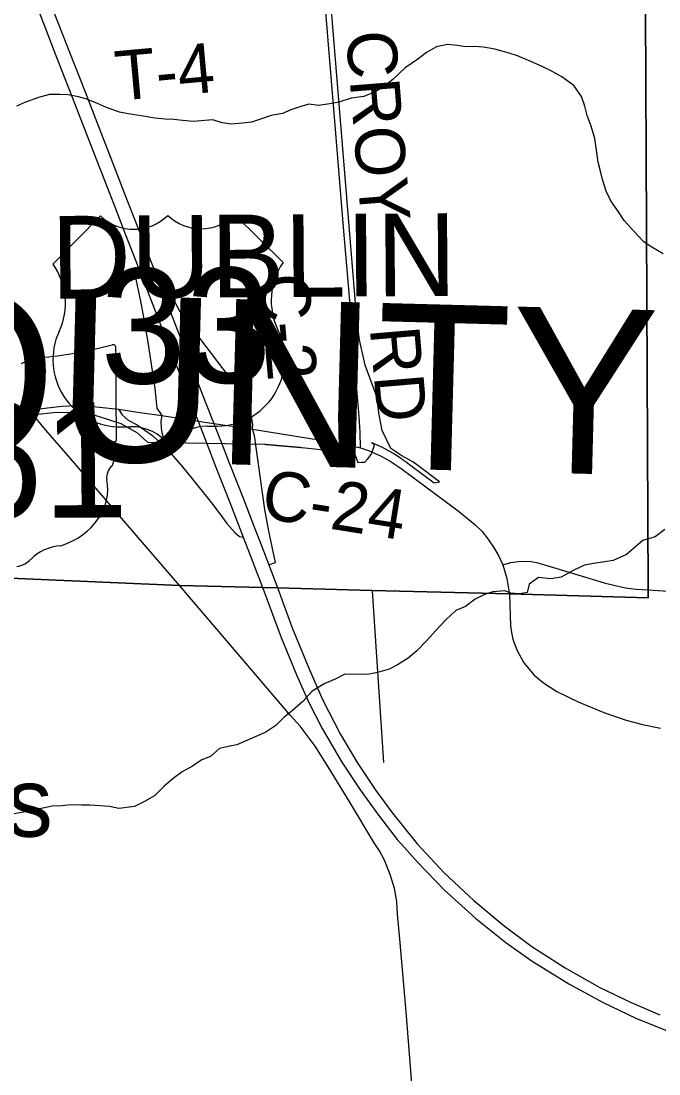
# Model space of a CAD drawing. Extents: x 114843 to 284848, y 317643 to 566895.
# Drawn here: x 154590 to 158450, y 436771 to 443138 of the extents above; entities that cross this region are included whole.
import ezdxf

# ---------------------------------------------------------------- set-up
doc = ezdxf.new("R2010")
doc.units = 0
for name, color, linetype in [('GM_X_City_Street', 7, 'Continuous'), ('GM_X_Corporation', 7, 'Continuous'), ('GM_X_Corporation_Text', 7, 'Continuous'), ('GM_X_County', 7, 'Continuous'), ('GM_X_County_Road', 7, 'Continuous'), ('GM_X_County_Road_Text', 7, 'Continuous'), ('GM_X_County_Text', 7, 'Continuous'), ('GM_X_Interchange_Ramps', 7, 'Continuous'), ('GM_X_Minor_River', 7, 'Continuous'), ('GM_X_State_Route', 7, 'Continuous'), ('GM_X_State_Shield', 7, 'Continuous'), ('GM_X_Township', 7, 'Continuous'), ('GM_X_Township_Road_Text', 7, 'Continuous'), ('GM_X_Unincorporated_Text', 7, 'Continuous'), ('GM_X_US_Location', 7, 'Continuous'), ('GM_X_US_Route', 7, 'Continuous'), ('GM_X_US_Shield', 7, 'Continuous')]:
    doc.layers.add(name, color=color, linetype=linetype)

msp = doc.modelspace()

# ---------------------------------------------------------------- linework, layer by layer
at = {"layer": 'GM_X_City_Street'}
msp.add_line((156785, 438653.9), (156716, 439691.4), dxfattribs=at)
for points in [[(156883.1, 437564.3), (156868.1, 437736.9), (156864.1, 437814.4), (156850.1, 437891.8), (156824.2, 437975.8), (156789.9, 438063.2), (156759.2, 438120.3), (156726.6, 438169.1), (156578.5, 438413.8), (156448.9, 438628.5), (156368.8, 438752.6), (156278.6, 438873.3), (156219.2, 438940.3), (155973.3, 439225.7), (155551.6, 439722.5)], [(158385, 439698.1), (158506, 439689.8)], [(157545.9, 439670.5), (157551.6, 439479.9), (157556.7, 439440.6), (157565.3, 439400.2), (157575, 439371.7), (157591.8, 439331.8), (157631.4, 439257.5), (157695.3, 439181.6), (157750.7, 439135.1), (157832.3, 439083.6), (157961.2, 439020.3), (158115.3, 438955.4), (158252, 438910.3), (158349.4, 438884.1), (158458.9, 438861.5)], [(157081.6, 435078.9), (157054.7, 435450.2), (157039.9, 435633.7), (157001, 436127.1), (156919.5, 437145.9), (156883.1, 437564.3)]]:
    msp.add_lwpolyline(points, dxfattribs=at)
at = {"layer": 'GM_X_Corporation'}
msp.add_lwpolyline([(154567.2, 440721.8), (154657, 440757.3), (154805, 440772.9), (154906.7, 440770.7), (155017.1, 440759.9), (155095.7, 440737.2), (155194.7, 440703.1), (155290.9, 440648.6), (155355.2, 440590.9), (156063.4, 440578.5), (156068.1, 440578.1), (156072.1, 440577.7), (156076.1, 440577.4), (156080, 440577), (156084.1, 440576.7), (156088, 440576.4), (156091.9, 440576), (156094.5, 440575.8), (156095.9, 440575.7), (156099.9, 440575.3), (156100.9, 440575.2), (156103.8, 440575), (156107.8, 440574.7), (156109.1, 440574.5), (156111.7, 440574.3), (156114, 440574.1), (156115.8, 440574), (156119.6, 440573.6), (156120, 440573.6), (156123.7, 440573.3), (156124, 440573.3), (156127.7, 440573), (156130.4, 440572.7), (156131.6, 440572.6), (156135.5, 440572.3), (156135.9, 440572.2), (156139.5, 440571.9), (156139.9, 440571.9), (156143.4, 440571.6), (156143.8, 440571.6), (156147.4, 440571.3), (156149.5, 440571.1), (156151.4, 440570.9), (156155.3, 440570.6), (156159.3, 440570.2), (156159.8, 440570.2), (156160.7, 440570.1), (156163.2, 440569.9), (156165.3, 440569.7), (156167.1, 440569.6), (156171.2, 440569.2), (156171.8, 440569.2), (156172.5, 440569.1), (156175.1, 440568.9), (156177.4, 440568.7), (156179, 440568.5), (156183, 440568.2), (156183.6, 440568.2), (156186.9, 440567.9), (156187.5, 440567.8), (156190.9, 440567.5), (156195, 440567.2), (156198.8, 440566.8), (156202.9, 440566.5), (156206.7, 440566.2), (156210.6, 440565.8), (156214.6, 440565.5), (156218.7, 440565.1), (156219.4, 440565.1), (156222.7, 440564.8), (156226.5, 440564.5), (156227.3, 440564.4), (156230.4, 440564.1), (156231.2, 440564.1), (156234.4, 440563.8), (156238.3, 440563.5), (156242.2, 440563.1), (156246.4, 440562.8), (156250.2, 440562.4), (156251, 440562.4), (156254.1, 440562.1), (156258.1, 440561.8), (156260.8, 440561.5), (156262, 440561.4), (156266, 440561.1), (156270.1, 440560.7), (156270.9, 440560.7), (156274, 440560.4), (156278, 440560.1), (156281.9, 440559.7), (156282.6, 440559.7), (156285.8, 440559.4), (156288.3, 440559.2), (156479.6, 440538.3), (156591.2, 440516.8), (156594.7, 440516), (156611.1, 440512.1), (156627.6, 440467.5), (156650, 440469.3), (156652.7, 440469.5), (156670, 440470.8), (156687.8, 440490), (156707.9, 440516.2), (156713.9, 440532.1), (156718.2, 440543.5), (156719.8, 440548), (156729, 440572.5), (156710.6, 440588.4), (156749.6, 440572.2), (156775.5, 440560.1), (156811.1, 440541.7), (156845.9, 440521.6), (156879.6, 440499.9), (156879.8, 440499.8), (156879.8, 440499.8), (156880.5, 440499.3), (156881.3, 440498.7), (156881.4, 440498.6), (156881.4, 440498.6), (156881.7, 440498.4), (156882.1, 440498.1), (156882.9, 440497.6), (156883.7, 440497), (156884.5, 440496.4), (156885.3, 440495.8), (156886.1, 440495.2), (156887, 440494.6), (156887.8, 440494.1), (156888.6, 440493.5), (156889, 440493.1), (156889.4, 440492.9), (156890.2, 440492.3), (156890.3, 440492.2), (156890.6, 440492.1), (156890.8, 440491.9), (156891, 440491.7), (156891.8, 440491.1), (156892.6, 440490.6), (156892.8, 440490.4), (156893.4, 440490), (156893.9, 440489.7), (156893.9, 440489.6), (156894.3, 440489.4), (156895.1, 440488.8), (156895.9, 440488.2), (156896.7, 440487.6), (156897, 440487.4), (156897.2, 440487.3), (156897.4, 440487.2), (156897.5, 440487.1), (156898.3, 440486.5), (156898.4, 440486.4), (156898.4, 440486.4), (156899.1, 440485.9), (156899.9, 440485.3), (156900.8, 440484.7), (156901.6, 440484.1), (156902.4, 440483.6), (156902.6, 440483.4), (156903.2, 440483), (156903.4, 440482.9), (156903.5, 440482.7), (156904, 440482.4), (156904.8, 440481.8), (156905.6, 440481.2), (156906.4, 440480.6), (156907.3, 440480.1), (156908.1, 440479.5), (156908.9, 440478.9), (156919.2, 440471.5), (156921.9, 440469.5), (156947.6, 440451), (157090.1, 440344.3), (157116.1, 440349.8), (157122.5, 440350.6), (156990.6, 440449.3), (156961.2, 440471.2), (156894.5, 440507.7), (156827.4, 440553.7), (156774, 440662.2), (156757.1, 440756.3), (156742.2, 440866), (156672.6, 441056.2), (156637.8, 441209.4), (156620.4, 441349), (156615.9, 441402.7), (156615.5, 441406.8), (156410, 443914.1)], dxfattribs=at)
at = {"layer": 'GM_X_County'}
for points in [[(158404.1, 452870.8), (158333.6, 448459.5), (158349.6, 446685.9), (158353.3, 446271.9), (158383.8, 439701), (158384, 439649.9), (157544.7, 439673.3), (156714.8, 439694.2), (156141.6, 439709.5), (156052.6, 439711.8), (155550.4, 439725.3), (152473.5, 439858.4), (151137.9, 439881.9), (148176.9, 439982.7), (147260.1, 440013.6), (140707.4, 440166.3)], [(146657.9, 418021.9), (146961.8, 422359.1), (147068.3, 424330), (147185.7, 425924.8), (147234.5, 426587.1), (147381.4, 428076.8), (147386.3, 428151.2), (148147.7, 439229.9), (148176.9, 439982.7), (151137.9, 439881.9), (152473.5, 439858.4), (155550.4, 439725.3), (156052.6, 439711.8), (156141.6, 439709.5), (156714.8, 439694.2), (157544.7, 439673.3), (158384, 439649.9), (158383.8, 439701), (158353.3, 446271.9), (158349.6, 446685.9), (158333.6, 448459.5), (158404.1, 452870.8)]]:
    msp.add_lwpolyline(points, dxfattribs=at)
at = {"layer": 'GM_X_County_Road'}
for p, q in [((154678, 440740.6), (154646, 440784)), ((156643.5, 440555.9), (156692.2, 440541.5))]:
    msp.add_line(p, q, dxfattribs=at)
for points in [[(156643.5, 440555.9), (156641.6, 440651.1), (156634.9, 440743.7), (156613.1, 441011), (156574.5, 441494.9), (156542.3, 441866.2), (156490.5, 442507.3), (156426.2, 443290.8)], [(155178.7, 440789.7), (155308.8, 440771.5), (155441.1, 440752.7), (155661, 440718.4), (155756.8, 440704.1), (155990.5, 440669.5), (156341.4, 440612.9)], [(155551.6, 439722.5), (155174, 440159.8), (154888.4, 440492.2), (154740.2, 440664.4), (154684.4, 440732), (154678, 440740.6)], [(156341.4, 440612.9), (156441.7, 440596.7), (156564.4, 440575.9), (156643.5, 440555.9)], [(156692.2, 440541.5), (156768.8, 440506.9), (156824, 440477), (156890.8, 440431.5), (157030.5, 440327.6), (157234.1, 440175), (157335, 440094.2), (157380.6, 440051.3), (157413.9, 440007.3), (157453, 439950.8), (157479.9, 439902.6), (157504.4, 439850.1)], [(157504.4, 439850.1), (157553.2, 439863.3), (157598.7, 439870.2), (157634.2, 439871.4), (157676.5, 439869.4), (157707.8, 439863.9), (157751.1, 439851.9), (157958, 439789.8), (158119, 439741), (158176.4, 439726.2), (158247.9, 439710.2), (158312.8, 439701.8), (158385, 439698.1)], [(157504.4, 439850.1), (157528.3, 439766), (157545.9, 439670.5)]]:
    msp.add_lwpolyline(points, dxfattribs=at)
at = {"layer": 'GM_X_Interchange_Ramps'}
for points in [[(155318.1, 441599.3), (155281.8, 441584.9), (155311.3, 441452.9), (155333.1, 441335.4), (155356.8, 441195.2), (155398.7, 440915.7), (155412.3, 440797.7), (155441.1, 440752.7)], [(155990.5, 440669.5), (155991.8, 440700.2), (155982.2, 440751.5), (155972.5, 440792.7), (155960.9, 440827.7), (155943.6, 440859.8), (155921.5, 440891), (155671.6, 441219.3), (155594, 441322.1), (155548, 441388.2), (155501.9, 441471.3), (155464.6, 441455.3)], [(155441.1, 440752.7), (155436.6, 440719.1), (155436.9, 440676.4), (155440.9, 440648.9), (155449.7, 440621.5), (155461.4, 440591.1)], [(156013.3, 440558.3), (156003.1, 440631.6), (155990.5, 440669.5)], [(155461.4, 440591.1), (155466.1, 440578.9), (155451.9, 440568.9)], [(156088.6, 439849.6), (156130, 439863.2), (156088.8, 440053.6), (156065.1, 440184.3), (156039.1, 440372), (156013.3, 440558.3)]]:
    msp.add_lwpolyline(points, dxfattribs=at)
at = {"layer": 'GM_X_Minor_River'}
for points in [[(158353.9, 441806.2), (158298.4, 441866.2), (158239.8, 441931.9), (158201.3, 441989.7), (158158.7, 442049.5), (158130.2, 442109.5), (158107.5, 442179.5), (158095.1, 442229.5), (158082.6, 442283.6), (158069.8, 442371.7), (158061.3, 442427.8), (158038.7, 442501.8), (158016.1, 442565.8), (158001.6, 442623.9), (157981.1, 442681.9), (157934.4, 442747.7), (157861.9, 442801.2), (157789.5, 442840.6), (157725.2, 442870.2), (157675, 442893.8), (157594.6, 442927.2), (157542.5, 442942.8), (157456.2, 442968.1), (157388, 442979.5), (157331.9, 442983), (157279.9, 442982.6), (157229.8, 442990.1), (157169.7, 442995.6), (157103.8, 442981), (157044, 442948.4), (156990.3, 442907.8), (156914.8, 442854.9), (156839.3, 442784.1), (156783.7, 442739.4), (156731.9, 442708.9), (156664.1, 442682.2), (156588.1, 442671.5), (156512.3, 442646.8), (156458.3, 442636.3), (156390.4, 442627.7), (156332.2, 442635.2), (156282.3, 442620.7), (156222.5, 442600.1), (156172.6, 442577.6), (156102.7, 442567), (156038.8, 442544.3), (155985, 442525.8), (155929, 442519.3), (155863, 442514.7), (155806.9, 442522.2), (155750.7, 442539.8), (155630.7, 442530.7), (155566.6, 442536.2), (155514.5, 442541.8), (155462.4, 442543.3), (155400.3, 442550.8), (155316.2, 442564.1), (155238, 442577.5), (155185.9, 442587.1), (155107.6, 442614.5), (155053.3, 442638.1), (154987, 442665.6), (154936.9, 442679.2), (154874.7, 442690.7), (154824.7, 442694.3), (154762.6, 442693.7), (154694.7, 442675.1), (154617, 442646.4), (154563.1, 442623.8)], [(158353.9, 441806.2), (158405.7, 441773.2), (158474.4, 441732)], [(158484.9, 440063.8), (158426.7, 440018), (158352.2, 439995.5)], [(158352.2, 439995.5), (158252.5, 439912.4), (158171.7, 439875.1), (158121.8, 439866.6), (158053.8, 439858), (157999.8, 439847.5), (157934.1, 439816.8), (157858.4, 439774), (157796.4, 439765.4), (157720.3, 439772.7), (157664.6, 439732.1), (157653, 439682.3), (157608, 439674.7), (157552.8, 439678.7), (157517.9, 439691.5), (157443.9, 439686.6), (157394.2, 439669.9)], [(157394.2, 439669.9), (157338.4, 439641.7), (157280.2, 439597.9), (157220, 439572.2), (157159.7, 439516.5), (157097.3, 439450.7), (157045, 439390.9), (156984.6, 439329.1), (156932.3, 439285.3), (156868.1, 439245.6), (156817.9, 439217.8), (156745.8, 439198.2), (156685.8, 439186.6), (156549.7, 439187.4), (156489.6, 439157.7), (156427.4, 439132), (156351.2, 439086.4), (156294.8, 439022.6), (156232.5, 438968.8), (156182.2, 438929.1), (156131.9, 438877.2), (156071.7, 438837.5), (156021.6, 438815.8), (155955.4, 438786.1), (155895.3, 438760.4), (155843.2, 438750.7), (155791.1, 438739), (155736.9, 438691.3), (155684.7, 438669.5), (155626.5, 438631.8), (155564.3, 438598.1), (155510.1, 438558.3), (155453.8, 438508.6), (155397.5, 438452.8), (155337.3, 438419.1), (155277.1, 438387.4), (155181, 438375.9), (155125.1, 438388.3), (155071.1, 438392.7), (155007.1, 438395.1), (154955.1, 438395.4), (154895.1, 438397.8), (154837.1, 438392.2), (154779.1, 438390.5), (154721, 438378.9), (154660.9, 438365.2), (154594.9, 438351.6), (154524.8, 438340)]]:
    msp.add_lwpolyline(points, dxfattribs=at)
at = {"layer": 'GM_X_State_Route'}
for points in [[(154392.1, 440683.3), (154451.5, 440709.8), (154567.4, 440762.5), (154646, 440784)], [(154646, 440784), (154749.3, 440798.4), (154839.3, 440808.6), (154926.6, 440812.3), (155025.5, 440807.5), (155178.7, 440789.7)], [(155178.7, 440789.7), (155201.8, 440756), (155237.3, 440725)], [(155237.3, 440725), (155291.6, 440696.7), (155385.1, 440630.5), (155451.9, 440568.9), (155498.8, 440521.4), (155567.2, 440441.6), (155618.5, 440378.1), (155742.6, 440223.5), (155793.6, 440158), (155835.2, 440100), (155883.3, 440044), (155911.6, 440021.6), (155934, 440016)], [(155934, 440016), (155975.5, 439907.6), (156007.8, 439823.2), (156053.8, 439709)], [(156053.8, 439709), (156163.9, 439410), (156256.7, 439184.4), (156328.8, 439021.2), (156412.7, 438859.7), (156530.6, 438656.3), (156641.6, 438488.2), (156751.9, 438335.2), (156866.5, 438187.8), (156908.1, 438141.2)], [(156908.1, 438141.2), (156987.9, 438052), (157151.2, 437882.9), (157341.2, 437711.7), (157524.1, 437564.8), (157682.4, 437452.4), (157903.5, 437315.1), (158111.6, 437201.9), (158309.1, 437108.4), (158519.3, 437024.2), (158824.6, 436925.6), (159054.4, 436868.2), (159297.9, 436823.6), (159539, 436796.4), (159718.6, 436785), (159986.1, 436782.3), (160418.1, 436779.1)]]:
    msp.add_lwpolyline(points, dxfattribs=at)
at = {"layer": 'GM_X_State_Shield'}
for p, q in [((155167.6, 440610), (155163.7, 441162.8)), ((155167.5, 440610.2), (155167.6, 440610))]:
    msp.add_line(p, q, dxfattribs=at)
for centre, major_axis, ratio, start_param, end_param in [((154533.6, 442572.7), (1845.5, 13.3), 0.800001, 4.814396, 5.04237), ((155144.3, 441164.9), (19.4, 0.1), 0.8, 6.141152, 7.989035), ((154781.7, 440811.1), (371.3, 2.7), 0.8, 1.699011, 2.107814), ((155163.5, 440569.4), (30, 0.2), 0.8, 1.883978, 3.671073), ((155147, 440607.8), (20.7, 0.1), 0.8, 5.05454, 6.418171), ((154973.2, 440498.2), (180, 1.3), 0.8, 5.934695, 6.695948), ((155238.7, 440379.2), (130.9, 0.9), 0.8, 2.387724, 3.262537), ((154653.3, 440304.7), (461.6, 3.3), 0.8, 5.101753, 6.440018), ((154851.8, 439762.8), (252.8, 1.8), 0.8, 1.647645, 2.488433), ((154530.1, 439954.8), (149.1, 1.1), 0.8, 4.937069, 5.64225)]:
    msp.add_ellipse(centre, major_axis=major_axis, ratio=ratio, start_param=start_param, end_param=end_param, dxfattribs=at)
at = {"layer": 'GM_X_Township'}
for points in [[(158404.1, 452870.8), (158333.6, 448459.5), (158349.6, 446685.9), (158353.3, 446271.9), (158383.8, 439701), (158384, 439649.9), (157544.7, 439673.3), (156714.8, 439694.2), (156141.6, 439709.5), (156052.6, 439711.8), (155550.4, 439725.3), (152473.5, 439858.4), (151137.9, 439881.9), (148176.9, 439982.7), (147260.1, 440013.6), (140707.4, 440166.3)], [(147386.3, 428151.2), (148147.7, 439229.9), (148176.9, 439982.7), (151137.9, 439881.9), (152473.5, 439858.4), (155550.4, 439725.3), (156052.6, 439711.8), (156141.6, 439709.5), (156714.8, 439694.2), (157544.7, 439673.3), (158384, 439649.9), (158383.8, 439701), (158353.3, 446271.9), (158349.6, 446685.9), (158333.6, 448459.5), (158404.1, 452870.8)]]:
    msp.add_lwpolyline(points, dxfattribs=at)
at = {"layer": 'GM_X_US_Route'}
msp.add_line((156088.6, 439849.6), (156142.8, 439706.6), dxfattribs=at)
for points in [[(154647, 443325.7), (154724.3, 443128.1), (154811.1, 442903.8), (154899.3, 442676.9), (154986.8, 442453), (155060.9, 442262.8), (155146.7, 442039.6), (155220.1, 441850.4), (155278.3, 441702), (155318.1, 441599.3), (155387, 441421.8), (155470.3, 441208.5), (155556.1, 440986.3), (155630.9, 440794.8), (155661, 440718.4), (155709.3, 440593.7)], [(154746.9, 443297.3), (154794.1, 443175.9), (154883, 442949), (154976.9, 442710.3), (155058.7, 442499.1), (155133.1, 442308.3), (155224.3, 442073), (155297.6, 441883.8), (155355.9, 441735.5), (155395.6, 441632.7), (155464.6, 441455.3), (155544.5, 441247.1), (155631.3, 441024.5), (155667.5, 440929.8), (155706, 440831), (155756.8, 440704.1), (155792.2, 440611.5), (155793.9, 440607.1)], [(155709.3, 440593.7), (155768.8, 440440.4), (155856.3, 440216.4), (155934, 440016)], [(155793.9, 440607.1), (155849.6, 440466.8), (155937.1, 440242.9), (156002.7, 440073.6)], [(155934, 440016), (155975.5, 439907.6), (156007.8, 439823.2), (156053.8, 439709)], [(156002.7, 440073.6), (156014.8, 440042.4), (156056.3, 439934), (156088.6, 439849.6)], [(156053.8, 439709), (156163.9, 439410), (156256.7, 439184.4), (156328.8, 439021.2), (156412.7, 438859.7), (156530.6, 438656.3), (156641.6, 438488.2), (156751.9, 438335.2), (156866.5, 438187.8), (156908.1, 438141.2)], [(156142.8, 439706.6), (156231.3, 439468.1), (156331.5, 439224.5), (156413.9, 439035.2), (156520.8, 438827.5), (156624, 438653.3), (156736.3, 438485.1), (156836.9, 438346.8), (156986.5, 438162.6), (157151.1, 437987.7), (157329.4, 437819.9), (157513.5, 437666.1), (157680, 437542.2), (157882.5, 437411.6), (158091.8, 437292.7), (158281.2, 437202.5), (158455.5, 437128.5)], [(156908.1, 438141.2), (156987.9, 438052), (157151.2, 437882.9), (157341.2, 437711.7), (157524.1, 437564.8), (157682.4, 437452.4), (157903.5, 437315.1), (158111.6, 437201.9), (158309.1, 437108.4), (158519.3, 437024.2), (158824.6, 436925.6), (159054.4, 436868.2), (159297.9, 436823.6), (159539, 436796.4), (159718.6, 436785), (159986.1, 436782.3), (160418.1, 436779.1)]]:
    msp.add_lwpolyline(points, dxfattribs=at)
at = {"layer": 'GM_X_US_Shield'}
for p, q in [((155071.2, 441959.6), (154783.2, 441667.5)), ((156175.4, 441677.5), (155883.3, 441965.5)), ((155196.4, 440684.3), (155254.4, 440684.7)), ((155718.5, 440688.1), (155776.5, 440688.5))]:
    msp.add_line(p, q, dxfattribs=at)
for centre, radius, start, end in [((155272.7, 442168.2), 290, 225.98513, 314.83914), ((155678.8, 442171.2), 290, 225.98514, 314.83915), ((154452.3, 441432.2), 406.1, 334.95925, 35.41305), ((156509.7, 441447), 406.1, 145.41123, 205.86503), ((155188.9, 441090.3), 406.1, 155.24404, 271.05038), ((155778.1, 441094.5), 406.1, 269.7739, 25.58024), ((155256.5, 440394.7), 290, 37.28204, 90.41214), ((155720.5, 440398), 290, 90.41214, 143.54224)]:
    msp.add_arc(centre, radius, start, end, dxfattribs=at)

# ---------------------------------------------------------------- texts
at = {"layer": 'GM_X_Corporation_Text'}
msp.add_text('DUBLIN', height=500.01, rotation=0.41212, dxfattribs=at).set_placement((154773.2, 441458.7))
at = {"layer": 'GM_X_County_Road_Text'}
for s, rotation, p in [('CROY', 274.60263, (156555.1, 443069.1)), ('C-2', 274.98706, (156029.5, 441598.3)), ('RD', 274.84806, (156699.8, 441279.8)), ('C-24', 350.98412, (156033.9, 440135))]:
    msp.add_text(s, height=300.01, rotation=rotation, dxfattribs=at).set_placement(p)
at = {"layer": 'GM_X_County_Text'}
msp.add_text('UNION COUNTY', height=1000.025, rotation=358.47409, dxfattribs=at).set_placement((148106.4, 440663.4))
at = {"layer": 'GM_X_State_Shield'}
msp.add_text('161', height=696.11, rotation=0.4121, dxfattribs=at).set_placement((153687.3, 440125.6))
at = {"layer": 'GM_X_Township_Road_Text'}
msp.add_text('T-4', height=300.01, rotation=5.21483, dxfattribs=at).set_placement((155172.7, 442654.9))
at = {"layer": 'GM_X_Unincorporated_Text'}
msp.add_text('Corners', height=417.01, rotation=0.41206, dxfattribs=at).set_placement((152799, 438192))
at = {"layer": 'GM_X_US_Location'}
for s, p in [('0', (155481.7, 441290)), ('/', (155481.8, 441290)), ('33', (155276.8, 441081.5))]:
    msp.add_text(s, height=1, rotation=0.41214, dxfattribs=at).set_placement(p)
at = {"layer": 'GM_X_US_Shield'}
msp.add_text('33', height=696.11, rotation=0.41214, dxfattribs=at).set_placement((155071.2, 440944.5))

doc.saveas('drawing.dxf')
